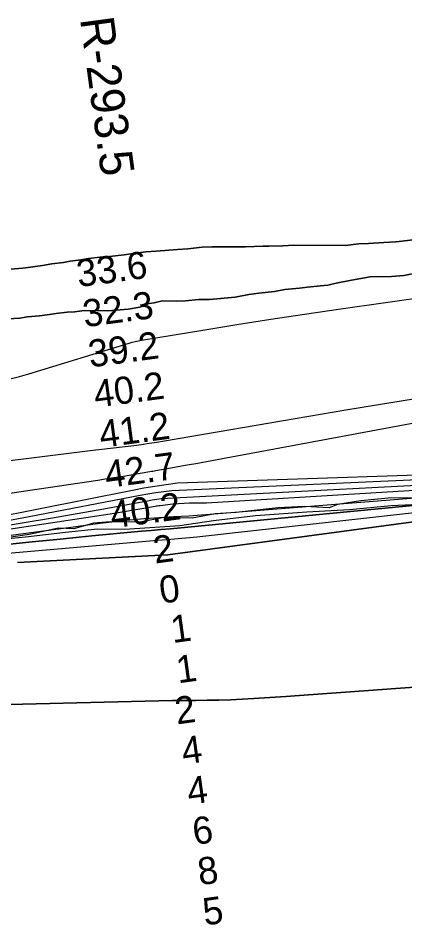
# Model space of a CAD drawing. Extents: x 3192986 to 3230865, y 867483 to 892886.
# Drawn here: x 3203100 to 3204053, y 879588 to 881805 of the extents above; entities that cross this region are included whole.
import ezdxf

# ---------------------------------------------------------------- set-up
doc = ezdxf.new("R2010")
doc.units = 0
for name, color, linetype in [('V-RIVR-EDGE', 7, 'Continuous'), ('V-RIVR-RANG', 7, 'Continuous'), ('V-RIVR-RANG-IDEN', 7, 'Continuous'), ('V-SITE-VEGE', 7, 'Continuous'), ('V-TOPO-DPTH', 7, 'Continuous'), ('V-TOPO-MAJR', 7, 'Continuous'), ('V-TOPO-MINR', 7, 'Continuous'), ('V-TOPO-WATR', 7, 'Continuous')]:
    doc.layers.add(name, color=color, linetype=linetype)

msp = doc.modelspace()

# ---------------------------------------------------------------- linework, layer by layer
at = {"layer": 'V-RIVR-EDGE'}
msp.add_lwpolyline([(3204076.9, 880623), (3204012.1, 880621.9), (3203944.7, 880615.1), (3203887.3, 880606.5), (3203866.9, 880598.3), (3203805.6, 880601.5), (3203740.8, 880597.8), (3203637.4, 880586.7), (3203586.1, 880583.4), (3203529.5, 880573.1), (3203459.5, 880574.6), (3203401.3, 880563), (3203328.2, 880564), (3203286.5, 880560.6), (3203238.2, 880546.8), (3203200, 880548.2), (3203128.2, 880532.8), (3203021.2, 880517)], dxfattribs=at)
at = {"layer": 'V-SITE-VEGE'}
for p, q in [((3204001.3, 881251.8), (3203963.6, 881249.1)), ((3204029.6, 881253.5), (3204001.3, 881251.8)), ((3204039, 881254.4), (3204029.6, 881253.5)), ((3204073, 881258.1), (3204039, 881254.4)), ((3203415.2, 881228.6), (3203384.1, 881224.9)), ((3203440.7, 881230.3), (3203415.2, 881228.6)), ((3203493.4, 881234.9), (3203440.7, 881230.3)), ((3203518.9, 881236.6), (3203493.4, 881234.9)), ((3203553.8, 881240.3), (3203518.9, 881236.6)), ((3203577.3, 881241.1), (3203553.8, 881240.3)), ((3203660.2, 881240.8), (3203577.3, 881241.1)), ((3203704.5, 881242.5), (3203660.2, 881240.8)), ((3203717.7, 881242.5), (3203704.5, 881242.5)), ((3203752.6, 881243.3), (3203717.7, 881242.5)), ((3203779.9, 881245.1), (3203752.6, 881243.3)), ((3203907.1, 881244.6), (3203779.9, 881245.1)), ((3203939.1, 881248.2), (3203907.1, 881244.6)), ((3203963.6, 881249.1), (3203939.1, 881248.2)), ((3203228.6, 881205.7), (3203212.5, 881202.9)), ((3203255, 881209.4), (3203228.6, 881205.7)), ((3203273.8, 881212.1), (3203255, 881209.4)), ((3203303, 881215.8), (3203273.8, 881212.1)), ((3203325.7, 881217.6), (3203303, 881215.8)), ((3203361.5, 881221.2), (3203325.7, 881217.6)), ((3203384.1, 881224.9), (3203361.5, 881221.2)), ((3203112.6, 881188.3), (3203081.5, 881186.5)), ((3203131.5, 881191), (3203112.6, 881188.3)), ((3203160.7, 881195.6), (3203131.5, 881191)), ((3203183.3, 881199.3), (3203160.7, 881195.6)), ((3203212.5, 881202.9), (3203183.3, 881199.3)), ((3203921.8, 881158.8), (3203968, 881167.1)), ((3203968, 881167.1), (3204019.8, 881167.8)), ((3204019.8, 881167.8), (3204050.9, 881170.5)), ((3204050.9, 881170.5), (3204083.9, 881177)), ((3203757.8, 881135.9), (3203793.6, 881139.5)), ((3203793.6, 881139.5), (3203813.4, 881142.2)), ((3203813.4, 881142.2), (3203845.5, 881144.9)), ((3203845.5, 881144.9), (3203863.4, 881146.8)), ((3203863.4, 881146.8), (3203884.1, 881151.4)), ((3203884.1, 881151.4), (3203921.8, 881158.8)), ((3203572.1, 881111.1), (3203635.3, 881117.5)), ((3203635.3, 881117.5), (3203669.2, 881123.9)), ((3203669.2, 881123.9), (3203693.7, 881126.7)), ((3203693.7, 881126.7), (3203732.3, 881131.2)), ((3203732.3, 881131.2), (3203757.8, 881135.9)), ((3203400.6, 881092.9), (3203423.2, 881101.3)), ((3203423.2, 881101.3), (3203435.5, 881103.2)), ((3203435.5, 881103.2), (3203455.3, 881107.8)), ((3203455.3, 881107.8), (3203491.1, 881107.7)), ((3203491.1, 881107.7), (3203512.7, 881108.5)), ((3203512.7, 881108.5), (3203544.8, 881111.2)), ((3203544.8, 881111.2), (3203572.1, 881111.1)), ((3203153.6, 881071.3), (3203172.5, 881074)), ((3203172.5, 881074), (3203194.2, 881076.8)), ((3203194.2, 881076.8), (3203221.5, 881080.4)), ((3203221.5, 881080.4), (3203240.3, 881081.3)), ((3203240.3, 881081.3), (3203263, 881084)), ((3203263, 881084), (3203321.4, 881083.8)), ((3203321.4, 881083.8), (3203371.3, 881087.4)), ((3203371.3, 881087.4), (3203400.6, 881092.9)), ((3203075.4, 881064), (3203104.6, 881065.8)), ((3203104.6, 881065.8), (3203123.5, 881068.6)), ((3203123.5, 881068.6), (3203153.6, 881071.3)), ((3204111.4, 880607.7), (3204019.4, 880603.3)), ((3203812, 880587.8), (3203685, 880578.1)), ((3203916.5, 880593.6), (3203812, 880587.8)), ((3204019.4, 880603.3), (3203916.5, 880593.6)), ((3203582.1, 880566), (3203498.6, 880553.9)), ((3203685, 880578.1), (3203582.1, 880566)), ((3203296, 880545.3), (3203217.2, 880537.1)), ((3203363.8, 880545.1), (3203296, 880545.3)), ((3203498.6, 880553.9), (3203363.8, 880545.1)), ((3203119, 880525.7), (3203014.6, 880516)), ((3203217.2, 880537.1), (3203119, 880525.7))]:
    msp.add_line(p, q, dxfattribs=at)
for points in [[(3203081.5, 881186.5), (3203112.6, 881188.3), (3203131.5, 881191), (3203160.7, 881195.6), (3203183.3, 881199.3), (3203212.5, 881202.9), (3203228.6, 881205.7), (3203255, 881209.4), (3203273.8, 881212.1), (3203303, 881215.8), (3203325.7, 881217.6), (3203361.5, 881221.2), (3203384.1, 881224.9), (3203415.2, 881228.6), (3203440.7, 881230.3), (3203493.4, 881234.9), (3203518.9, 881236.6), (3203553.8, 881240.3), (3203577.3, 881241.1), (3203660.2, 881240.8), (3203704.5, 881242.5), (3203717.7, 881242.5), (3203752.6, 881243.3), (3203779.9, 881245.1), (3203907.1, 881244.6), (3203939.1, 881248.2), (3203963.6, 881249.1), (3204001.3, 881251.8), (3204029.6, 881253.5), (3204039, 881254.4), (3204073, 881258.1)], [(3204083.9, 881177), (3204050.9, 881170.5), (3204019.8, 881167.8), (3203968, 881167.1), (3203921.8, 881158.8), (3203884.1, 881151.4), (3203863.4, 881146.8), (3203845.5, 881144.9), (3203813.4, 881142.2), (3203793.6, 881139.5), (3203757.8, 881135.9), (3203732.3, 881131.2), (3203693.7, 881126.7), (3203669.2, 881123.9), (3203635.3, 881117.5), (3203572.1, 881111.1), (3203544.8, 881111.2), (3203512.7, 881108.5), (3203491.1, 881107.7), (3203455.3, 881107.8), (3203435.5, 881103.2), (3203423.2, 881101.3), (3203400.6, 881092.9), (3203371.3, 881087.4), (3203321.4, 881083.8), (3203263, 881084), (3203240.3, 881081.3), (3203221.5, 881080.4), (3203194.2, 881076.8), (3203172.5, 881074), (3203153.6, 881071.3), (3203123.5, 881068.6), (3203104.6, 881065.8), (3203075.4, 881064)]]:
    msp.add_lwpolyline(points, dxfattribs=at)
at = {"layer": 'V-TOPO-DPTH'}
for points in [[(3204373.7, 880658.6), (3203564.9, 880609.3), (3203551, 880609.4), (3203537, 880609.6), (3203523.1, 880609.6), (3203509.3, 880609.2), (3203495.4, 880608.3), (3203481.6, 880607), (3203450.3, 880603.3), (3203447.3, 880602.9), (3203444.3, 880602.5), (3203441.2, 880602), (3203438.2, 880601.5), (3203405.4, 880595.7), (3203386, 880592.4), (3203366.6, 880589.1), (3203347.1, 880586), (3203327.7, 880583), (3202842.4, 880509.8)], [(3203049.4, 880505.3), (3203127, 880513.6), (3203204.5, 880521.4), (3203282.1, 880528.9), (3203404.4, 880540.4), (3203428.3, 880542.5), (3203452.1, 880544.5), (3203476, 880546.3), (3204337.1, 880629.1)], [(3203049.4, 880505.3), (3203127, 880513.6), (3203204.5, 880521.4), (3203282.1, 880528.9), (3203404.4, 880540.4), (3203428.3, 880542.5), (3203452.1, 880544.5), (3203476, 880546.3), (3204337.1, 880629.1)], [(3203099.4, 880463.2), (3203469, 880482.2), (3204373.6, 880603.8)], [(3204373.6, 880603.8), (3203469, 880482.2), (3203099.4, 880463.2)], [(3204270.7, 880170.5), (3204031.2, 880152.8), (3203963.3, 880147.8), (3203895.4, 880143), (3203827.5, 880138.3), (3203759.6, 880133.7), (3203680.8, 880128.5), (3203652.2, 880126.8), (3203623.7, 880125.5), (3203595.1, 880124.6), (3203566.6, 880124), (3203538, 880123.8), (3203509.4, 880123.7), (3203480.8, 880123.9), (3202942.1, 880110.8)], [(3204270.7, 880170.5), (3204031.2, 880152.8), (3203963.3, 880147.8), (3203895.4, 880143), (3203827.5, 880138.3), (3203759.6, 880133.7), (3203680.8, 880128.5), (3203652.2, 880126.8), (3203623.7, 880125.5), (3203595.1, 880124.6), (3203566.6, 880124), (3203538, 880123.8), (3203509.4, 880123.7), (3203480.8, 880123.9), (3202942.1, 880110.8)]]:
    msp.add_lwpolyline(points, dxfattribs=at)
at = {"layer": 'V-TOPO-MAJR'}
for points in [[(3203080.9, 880915.6), (3203104.1, 880921.8), (3203127.1, 880928.4), (3203374, 881003.8), (3203381.6, 881006), (3203389.2, 881007.9), (3203396.9, 881009.6), (3203404.6, 881011), (3203555.7, 881036.2), (3203639.1, 881049.8), (3203722.6, 881063), (3203806.1, 881075.5), (3203889.7, 881087.7), (3204236.7, 881137)], [(3204378.9, 880688.6), (3203493.3, 880658.7), (3203465.5, 880655.1), (3203437.7, 880651), (3203410, 880646.3), (3203382.4, 880641.2), (3202918.6, 880549.1)]]:
    msp.add_lwpolyline(points, dxfattribs=at)
at = {"layer": 'V-TOPO-MINR'}
for points in [[(3203060.9, 880712.2), (3203133.4, 880721.2), (3203205.9, 880730.2), (3203278.3, 880739.1), (3203385.3, 880752.1), (3203404.3, 880754.6), (3203423.2, 880757.2), (3203442.1, 880760.1), (3203461, 880763.2), (3203816.9, 880824), (3203902.7, 880838.5), (3203988.5, 880852.6), (3204074.4, 880866.4)], [(3204279, 880844.2), (3203591.2, 880716.5), (3203564.8, 880711.6), (3203538.4, 880706.8), (3203512, 880702.1), (3203485.5, 880697.4), (3203440.1, 880689.4), (3203436.4, 880688.7), (3203432.6, 880688.1), (3203428.9, 880687.4), (3203425.1, 880686.8), (3203387.5, 880680.3), (3203364.9, 880676.5), (3203342.3, 880672.8), (3203319.6, 880669.3), (3203297, 880665.8), (3202840.9, 880598.1)], [(3204379.3, 880680.1), (3203479, 880640.2), (3203459.4, 880637.7), (3203439.9, 880634.9), (3203420.4, 880631.7), (3203401, 880628.2), (3203128.1, 880575.8), (3203075.3, 880565.9)], [(3204373.7, 880658.6), (3203564.9, 880609.3), (3203551, 880609.4), (3203537, 880609.6), (3203523.1, 880609.6), (3203509.3, 880609.2), (3203495.4, 880608.3), (3203481.6, 880607), (3203450.3, 880603.3), (3203447.3, 880602.9), (3203444.3, 880602.5), (3203441.2, 880602), (3203438.2, 880601.5), (3203405.4, 880595.7), (3203386, 880592.4), (3203366.6, 880589.1), (3203347.1, 880586), (3203327.7, 880583), (3202842.4, 880509.8)], [(3204364.8, 880668.3), (3203453.3, 880620.3), (3203442.1, 880618.7), (3203430.8, 880616.9), (3203419.6, 880615), (3203311.4, 880595), (3203246.1, 880583.2), (3203180.7, 880571.8), (3203115.2, 880561), (3203049.6, 880550.5)], [(3204347.1, 880643.4), (3203521, 880578), (3203484.5, 880576.2), (3203448.1, 880573.9), (3203411.7, 880570.9), (3203375.4, 880567.4), (3203339.1, 880563.4), (3203302.8, 880559.2), (3203266.6, 880554.7), (3203230.4, 880550), (3202855.4, 880499.6)], [(3204326.4, 880613.7), (3203541.1, 880525.9), (3203476.9, 880520.4), (3203466.3, 880519.5), (3203455.7, 880518.6), (3203445, 880517.6), (3203434.4, 880516.7), (3203066.5, 880484.6)], [(3204373.6, 880603.8), (3203469, 880482.2), (3203099.4, 880463.2)], [(3202942.1, 880110.8), (3203480.8, 880123.9), (3203509.4, 880123.7), (3203538, 880123.8), (3203566.6, 880124), (3203595.1, 880124.6), (3203623.7, 880125.5), (3203652.2, 880126.8), (3203680.8, 880128.5), (3203759.6, 880133.7), (3203827.5, 880138.3), (3203895.4, 880143), (3203963.3, 880147.8), (3204031.2, 880152.8), (3204270.7, 880170.5)]]:
    msp.add_lwpolyline(points, dxfattribs=at)
at = {"layer": 'V-TOPO-WATR'}
msp.add_lwpolyline([(3204337.1, 880629.1), (3203476, 880546.3), (3203452.1, 880544.5), (3203428.3, 880542.5), (3203404.4, 880540.4), (3203282.1, 880528.9), (3203204.5, 880521.4), (3203127, 880513.6), (3203049.4, 880505.3)], dxfattribs=at)

# ---------------------------------------------------------------- texts
at = {"layer": 'V-RIVR-RANG'}
for s, rotation, p in [('33.6', 7.5983, (3203249.2, 881141.9)), ('32.3', 7.5983, (3203264.5, 881043)), ('39.2', 7.5983, (3203278, 880944)), ('40.2', 7.5983, (3203291.4, 880844.9)), ('41.2', 7.5983, (3203304.9, 880745.8)), ('42.7', 7.5983, (3203318.4, 880646.7)), ('40.2', 7.5983, (3203331.9, 880547.6)), ('2', 7.8253, (3203437.8, 880460.7)), ('0', 7.8253, (3203453.1, 880361.9)), ('1', 7.8253, (3203481.2, 880264.8)), ('1', 7.8253, (3203494.6, 880165.7)), ('2', 7.8253, (3203491.6, 880064.4)), ('4', 7.8253, (3203508, 879965.7)), ('4', 7.8253, (3203521.5, 879866.6)), ('6', 7.8253, (3203534.7, 879767.5)), ('8', 7.8253, (3203547.6, 879668.3)), ('5', 7.8253, (3203560, 879569.1))]:
    msp.add_text(s, height=67, rotation=rotation, dxfattribs=at).set_placement(p)
at = {"layer": 'V-RIVR-RANG-IDEN'}
msp.add_text('R-293.5', height=83, rotation=277.7415, dxfattribs=at).set_placement((3203252.9, 881802.8))

doc.saveas('drawing.dxf')
